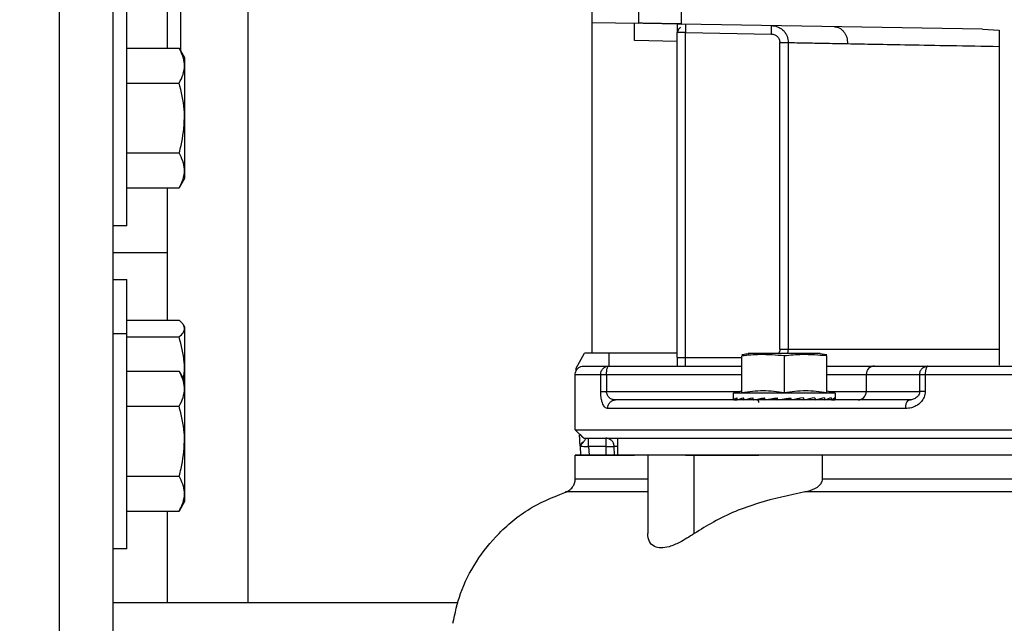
# Model space of a CAD drawing. Header units: inches. Extents: x 170 to 312, y 215 to 248.
# Tile 274 of 410: x 255.771 to 256.057, y 224.111 to 224.286. Entities that reach past the tile are written whole.
import ezdxf

# ---------------------------------------------------------------- set-up
doc = ezdxf.new("R2010")
doc.units = ezdxf.units.IN
doc.header["$LTSCALE"] = 0.25
doc.header["$MEASUREMENT"] = 0
doc.layers.add('ANNOTATIONS', color=1, linetype='Continuous')
doc.layers.add('STANDARD MOTOR RH', color=7, linetype='Continuous')
doc.styles.add('ARIAL', font='arial.ttf', dxfattribs={"height": 0.09375})
doc.dimstyles.new('STANDARD$0', dxfattribs={"dimtxt": 0.09375, "dimasz": 0.09375, "dimexe": 0.03125, "dimexo": 0.046875, "dimgap": 0.09, "dimtad": 0, "dimtih": 1, "dimtoh": 1, "dimdec": 4, "dimzin": 0, "dimdsep": 46, "dimtxsty": 'ARIAL', "dimcen": 0.09, "dimadec": 0, "dimazin": 0, "dimtfac": 1, "dimtdec": 4, "dimtofl": 0, "dimtmove": 0, "dimatfit": 1, "dimfxl": 1, "dimtolj": 1, "dimtzin": 0, "dimarcsym": 0})

# ---------------------------------------------------------------- blocks, each defined once
blk = doc.blocks.new('*D199')
at = {"layer": 'ANNOTATIONS', "color": 0, "lineweight": -2, "transparency": 16777216}
for p, q in [((255.2899369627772, 223.5853893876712), (255.2899369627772, 225.1525490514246)), ((256.3835555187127, 224.5784115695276), (256.3835555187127, 225.1525490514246)), ((255.3836869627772, 225.1212990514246), (255.5516362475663, 225.1212990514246)), ((256.2898055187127, 225.1212990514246), (256.1218562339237, 225.1212990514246))]:
    blk.add_line(p, q, dxfattribs=at)
at = {"layer": 'ANNOTATIONS', "color": 0, "transparency": 16777216}
for points in [[(255.3836869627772, 225.1369240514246), (255.3836869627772, 225.1056740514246), (255.2899369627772, 225.1212990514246)], [(256.2898055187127, 225.1369240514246), (256.2898055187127, 225.1056740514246), (256.3835555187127, 225.1212990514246)]]:
    blk.add_solid(points, dxfattribs=at)
at = {"layer": 'defpoints', "color": 0, "transparency": 16777216}
for p in [(255.2899369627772, 225.1212990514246), (256.3835555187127, 224.5315365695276), (255.2899369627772, 223.5385143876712)]:
    blk.add_point(p, dxfattribs=at)
at = {"layer": 'ANNOTATIONS', "color": 0, "transparency": 16777216, "insert": (255.836746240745, 225.1212990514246), "char_height": 0.09375, "attachment_point": 5, "style": 'ARIAL'}
blk.add_mtext('\\A1;17 3/8"', dxfattribs=at)
blk = doc.blocks.new('*D210')
at = {"layer": 'ANNOTATIONS', "color": 0, "lineweight": -2, "transparency": 16777216}
for p, q in [((255.289938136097, 223.5853893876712), (255.289938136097, 225.5862628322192)), ((256.5133110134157, 225.0116590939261), (256.5133110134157, 225.5862628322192)), ((255.383688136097, 225.5550128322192), (255.7205284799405, 225.5550128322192)), ((256.4195610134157, 225.5550128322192), (256.0827206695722, 225.5550128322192))]:
    blk.add_line(p, q, dxfattribs=at)
at = {"layer": 'ANNOTATIONS', "color": 0, "transparency": 16777216}
for points in [[(255.383688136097, 225.5706378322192), (255.383688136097, 225.5393878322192), (255.289938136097, 225.5550128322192)], [(256.4195610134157, 225.5706378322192), (256.4195610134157, 225.5393878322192), (256.5133110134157, 225.5550128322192)]]:
    blk.add_solid(points, dxfattribs=at)
at = {"layer": 'defpoints', "color": 0, "transparency": 16777216}
for p in [(256.5133110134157, 225.5550128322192), (256.5133110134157, 224.9647840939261), (255.289938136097, 223.5385143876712)]:
    blk.add_point(p, dxfattribs=at)
at = {"layer": 'ANNOTATIONS', "color": 0, "transparency": 16777216, "insert": (255.9016245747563, 225.5550128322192), "char_height": 0.09375, "attachment_point": 5, "style": 'ARIAL'}
blk.add_mtext('\\A1;20"', dxfattribs=at)

msp = doc.modelspace()

# ---------------------------------------------------------------- linework, layer by layer
at = {"layer": 'STANDARD MOTOR RH'}
for p, q in [((255.7825007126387, 223.6947647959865), (255.7825007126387, 224.9760147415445)), ((255.7981256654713, 224.1010144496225), (255.7981256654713, 224.8822647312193)), ((255.9370897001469, 224.1889823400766), (255.9370897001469, 224.7007932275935)), ((255.8371881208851, 224.3106550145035), (255.8371881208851, 224.11663954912)), ((255.8137506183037, 224.3064668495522), (255.8137506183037, 224.2775439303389)), ((255.8176881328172, 224.2767754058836), (255.8176881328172, 224.3064668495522)), ((255.9506232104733, 224.2847410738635), (255.9506232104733, 224.2910981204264)), ((255.8020631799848, 224.2260146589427), (255.8020631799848, 224.2885144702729)), ((255.9629263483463, 224.2893803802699), (255.9629263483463, 224.284526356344)), ((255.9370897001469, 224.2849769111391), (255.9506232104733, 224.2847410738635)), ((256.0503646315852, 224.2829998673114), (255.9629263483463, 224.284526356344)), ((255.9641566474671, 224.2820436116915), (255.9616960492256, 224.2820436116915)), ((255.9616960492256, 224.1877515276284), (255.9616960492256, 224.2820436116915)), ((255.9641566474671, 224.1852910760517), (255.9641566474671, 224.2820436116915)), ((255.9641566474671, 224.2820436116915), (255.9891056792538, 224.2816083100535)), ((256.0503646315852, 224.2829998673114), (256.0551999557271, 224.2826965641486)), ((256.0551999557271, 224.2826965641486), (256.0551999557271, 224.1855175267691)), ((255.9616960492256, 224.2794969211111), (255.9493928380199, 224.2797116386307)), ((255.9915317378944, 224.2791478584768), (255.9939837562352, 224.2791478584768)), ((255.9915317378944, 224.1902125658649), (255.9915317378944, 224.2791478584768)), ((255.9939837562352, 224.2791478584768), (255.9939837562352, 224.1902125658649)), ((255.8020631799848, 224.2775439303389), (255.8172446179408, 224.2775439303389)), ((255.8172446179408, 224.2775439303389), (255.8188131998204, 224.2748271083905)), ((255.8188131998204, 224.2748271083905), (255.8188131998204, 224.2397020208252)), ((255.8020631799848, 224.2674041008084), (255.8172446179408, 224.2674041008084)), ((255.8020631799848, 224.2471250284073), (255.8172446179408, 224.2471250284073)), ((255.8188131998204, 224.2397020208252), (255.8172446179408, 224.2369851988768)), ((255.8020631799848, 224.2369851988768), (255.8172446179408, 224.2369851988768)), ((255.8137506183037, 224.2369851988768), (255.8137506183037, 224.1986246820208)), ((255.8020631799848, 224.2260146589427), (255.7981256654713, 224.2260146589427)), ((255.7981256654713, 224.218202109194), (255.8137506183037, 224.218202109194)), ((255.7981256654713, 224.2103895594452), (255.8020631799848, 224.2103895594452)), ((255.8020631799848, 224.1322646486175), (255.8020631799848, 224.2103895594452)), ((255.8020631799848, 224.1986246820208), (255.8172446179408, 224.1986246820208)), ((255.8184318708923, 224.1973621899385), (255.8188131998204, 224.1967021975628)), ((255.8188131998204, 224.1967021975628), (255.8188131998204, 224.1459520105)), ((255.7981256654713, 224.1947644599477), (255.8020631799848, 224.1947644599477)), ((255.8020631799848, 224.1937495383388), (255.8172446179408, 224.1937495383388)), ((255.9915317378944, 224.1902125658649), (256.0551999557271, 224.1902125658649)), ((255.9939837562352, 224.1902125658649), (255.993735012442, 224.188921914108)), ((255.9323937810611, 224.1846838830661), (255.9348752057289, 224.1889823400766)), ((255.9616960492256, 224.1889823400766), (255.9348752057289, 224.1889823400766)), ((255.9420110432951, 224.1852910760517), (255.9420110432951, 224.1889823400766)), ((255.9616960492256, 224.1877515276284), (255.9805075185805, 224.1877515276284)), ((255.9805075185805, 224.1775665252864), (255.9805075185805, 224.1882396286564)), ((256.0032683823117, 224.188921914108), (255.982353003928, 224.188921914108)), ((255.9928107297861, 224.1882396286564), (255.9928107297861, 224.1775665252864)), ((256.0031224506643, 224.1889442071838), (256.0051132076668, 224.188608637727)), ((256.0051138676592, 224.1775665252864), (256.0051138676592, 224.1882396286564)), ((255.9324351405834, 224.1838936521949), (255.9323937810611, 224.1846838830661)), ((255.9418871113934, 224.1852910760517), (255.9805075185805, 224.1852910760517)), ((256.0189553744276, 224.1852910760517), (256.0344773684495, 224.1852910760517)), ((255.8020631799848, 224.1837939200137), (255.8172446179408, 224.1837939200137)), ((255.8172446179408, 224.1837939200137), (255.8188131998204, 224.1810770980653)), ((255.818501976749, 224.1816162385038), (255.8188131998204, 224.1840068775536)), ((255.9321685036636, 224.1668365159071), (255.9321685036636, 224.1828306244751)), ((255.9321685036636, 224.1828306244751), (255.9395494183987, 224.1828306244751)), ((255.9395494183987, 224.1779091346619), (255.9395494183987, 224.1828306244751)), ((255.9412502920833, 224.1828306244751), (255.9412502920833, 224.1779091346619)), ((255.9412502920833, 224.1828306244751), (255.9805075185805, 224.1828306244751)), ((256.0051138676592, 224.1828306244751), (256.0321005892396, 224.1828306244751)), ((256.0165785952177, 224.1828306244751), (256.0165785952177, 224.1779091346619)), ((256.0321005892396, 224.1779091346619), (256.0321005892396, 224.1828306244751)), ((256.0337091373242, 224.1828306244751), (256.1259034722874, 224.1828306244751)), ((256.0337091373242, 224.1828306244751), (256.0337091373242, 224.1779091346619)), ((255.9395494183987, 224.1779091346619), (255.979883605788, 224.1779091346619)), ((255.9780469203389, 224.1774169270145), (255.9805075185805, 224.1780763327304)), ((255.9780469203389, 224.17579481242), (255.9780469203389, 224.1774169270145)), ((256.0075744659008, 224.1774169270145), (255.9780469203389, 224.1774169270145)), ((255.9811084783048, 224.1755501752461), (255.9791854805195, 224.1754627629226)), ((255.9838275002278, 224.1756000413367), (255.9811212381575, 224.1754627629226)), ((255.9871508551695, 224.1756686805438), (255.9838536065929, 224.1754627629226)), ((255.9864114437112, 224.175609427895), (255.9864807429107, 224.1756270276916)), ((255.9864580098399, 224.175625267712), (255.9864114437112, 224.175609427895)), ((255.9904544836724, 224.175752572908), (255.9871963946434, 224.1754627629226)), ((255.9897239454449, 224.175609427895), (255.9908388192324, 224.1758124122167)), ((255.9904544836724, 224.175752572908), (255.9897239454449, 224.175609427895)), ((255.9947070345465, 224.175752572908), (255.9938635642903, 224.175609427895)), ((255.9946216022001, 224.1761127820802), (255.994775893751, 224.1754627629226)), ((255.9967122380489, 224.175752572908), (255.9958974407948, 224.175609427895)), ((255.9966997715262, 224.1758071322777), (255.9967122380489, 224.175752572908)), ((255.9967122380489, 224.175752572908), (255.9984960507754, 224.1754627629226)), ((255.9995229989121, 224.1756604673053), (256.0018287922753, 224.1754627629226)), ((256.0045001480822, 224.1754627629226), (256.0023217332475, 224.1755730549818)), ((256.0024095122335, 224.1755935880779), (256.004547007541, 224.1754627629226)), ((256.0064359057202, 224.1754627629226), (256.0048000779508, 224.1755366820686)), ((256.0048266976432, 224.1755448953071), (256.0064653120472, 224.1754627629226)), ((256.0051138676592, 224.1780763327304), (256.0075744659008, 224.1774169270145)), ((256.0057378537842, 224.1779091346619), (256.0321005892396, 224.1779091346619)), ((256.0075744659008, 224.1774169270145), (256.0075744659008, 224.17579481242)), ((255.8020631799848, 224.1736540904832), (255.8172446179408, 224.1736540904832)), ((256.0279890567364, 224.1729882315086), (255.9415604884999, 224.1729882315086)), ((255.9430164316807, 224.1752756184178), (255.943864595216, 224.1754486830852)), ((255.943864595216, 224.1754486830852), (255.9433986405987, 224.1755237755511)), ((255.9434806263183, 224.1755102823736), (255.943864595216, 224.1754486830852)), ((255.9781682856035, 224.1754627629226), (255.9781782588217, 224.1754633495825)), ((255.9781783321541, 224.1754627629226), (255.9791814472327, 224.1755067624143)), ((255.9791560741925, 224.1754627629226), (255.9791854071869, 224.1754639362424)), ((255.9810744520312, 224.1754627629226), (255.981120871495, 224.175465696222)), ((255.9837925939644, 224.1754627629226), (255.9838526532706, 224.1754680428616)), ((256.0017677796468, 224.1754627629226), (256.0008077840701, 224.1755226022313)), ((256.0065489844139, 224.1755014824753), (256.007443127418, 224.1754627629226)), ((256.0065522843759, 224.1755032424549), (256.0074531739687, 224.1754627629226)), ((256.0285031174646, 224.1752773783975), (256.0294095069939, 224.1754844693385)), ((255.9346414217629, 224.1643637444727), (255.9321685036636, 224.1668365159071)), ((255.9321685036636, 224.1668365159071), (256.2274441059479, 224.1668365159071)), ((255.9410066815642, 224.1643760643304), (255.9410066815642, 224.1619150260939)), ((255.9420267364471, 224.1641543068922), (255.942053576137, 224.164154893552)), ((255.9444722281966, 224.1594539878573), (255.9444722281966, 224.1643748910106)), ((255.9337247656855, 224.1618006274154), (255.9335266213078, 224.1630683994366)), ((255.9336490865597, 224.1622259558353), (255.9335803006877, 224.1620440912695)), ((255.9335803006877, 224.1620440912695), (255.9337584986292, 224.1620341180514)), ((255.9335803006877, 224.1620440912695), (255.9337159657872, 224.1594539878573)), ((255.9410066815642, 224.1619150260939), (255.9360507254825, 224.1619150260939)), ((255.9360507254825, 224.1619150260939), (255.9361797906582, 224.1594539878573)), ((255.9410066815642, 224.1619150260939), (255.9410496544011, 224.1594539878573)), ((255.9435106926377, 224.1594539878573), (255.9434669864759, 224.1619578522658)), ((255.9321690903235, 224.1525349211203), (255.9321690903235, 224.1594539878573)), ((255.9531781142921, 224.1594534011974), (255.9531782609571, 224.136706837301)), ((255.9641573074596, 224.1594545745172), (255.9854285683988, 224.1594545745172)), ((255.966711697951, 224.136706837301), (255.966711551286, 224.1594534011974)), ((256.0038986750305, 224.1525343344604), (256.0038986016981, 224.1594534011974)), ((255.8020631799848, 224.1533750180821), (255.8172446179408, 224.1533750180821)), ((255.9531781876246, 224.1487990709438), (255.9294757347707, 224.1487990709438)), ((255.8188131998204, 224.1459520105), (255.8172446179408, 224.1432351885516)), ((255.8020631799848, 224.1432351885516), (255.8172446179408, 224.1432351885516)), ((255.8137506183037, 224.1432351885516), (255.8137506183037, 224.11663954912)), ((255.8020631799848, 224.1322646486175), (255.7981256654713, 224.1322646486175)), ((255.8982138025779, 224.11663954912), (255.7981256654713, 224.11663954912))]:
    msp.add_line(p, q, dxfattribs=at)
at = {"layer": 'STANDARD MOTOR RH', "flags": 128}
for points in [[(255.9891056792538, 224.2816083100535), (255.9891140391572, 224.2820881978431), (255.9891221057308, 224.2825498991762), (255.9891295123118, 224.2829752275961), (255.9891360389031, 224.2833477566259), (255.9891413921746, 224.2836539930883), (255.9891453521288, 224.2838810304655), (255.9891477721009, 224.2840212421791), (255.9891485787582, 224.2840687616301)], [(255.9909217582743, 224.1754627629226), (255.9921533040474, 224.1756792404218), (255.9933894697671, 224.1758963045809), (255.9946216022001, 224.1761127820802)], [(255.9430300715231, 224.1752814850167), (255.9434150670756, 224.1754011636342), (255.943864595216, 224.1754486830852)], [(255.9410066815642, 224.1619150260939), (255.9414867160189, 224.1619238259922), (255.9419482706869, 224.1619314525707), (255.9423735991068, 224.1619390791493), (255.9427464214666, 224.1619455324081), (255.943052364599, 224.1619508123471), (255.9432796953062, 224.1619549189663), (255.9434196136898, 224.1619572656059), (255.9434669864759, 224.1619578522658)], [(256.0684286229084, 224.1594534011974), (255.9326082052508, 224.1594534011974), (255.9321690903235, 224.1594539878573), (255.9493935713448, 224.1594539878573)], [(255.9472072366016, 224.1594534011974), (255.9454589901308, 224.1594539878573)], [(255.9321690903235, 224.1525349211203), (255.9326082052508, 224.1525343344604), (255.9531781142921, 224.1525343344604)], [(256.0038986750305, 224.1525343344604), (256.0684286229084, 224.1525343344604), (256.0798069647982, 224.1525349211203), (256.1557152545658, 224.1525349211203)], [(256.1608291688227, 224.1487996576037), (256.1081589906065, 224.1487996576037), (256.0968837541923, 224.1487990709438), (255.9987846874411, 224.1487990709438)]]:
    msp.add_lwpolyline(points, dxfattribs=at)
at = {"layer": 'STANDARD MOTOR RH'}
for centre, radius, start, end in [((256.0189976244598, 224.1828720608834), 0.002419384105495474, 91.0006148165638, 180.9813437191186), ((256.0141594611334, 224.1778678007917), 0.002419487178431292, 271.0013184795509, 0.9788733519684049), ((256.0303893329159, 224.1735275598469), 0.002460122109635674, 128.6564298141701, 192.6637102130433), ((255.9353260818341, 224.1663443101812), 0.001968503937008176, 208.2291229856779, 241.7708770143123), ((255.9410067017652, 224.1619151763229), 0.002460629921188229, 55.25901378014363, 90)]:
    msp.add_arc(centre, radius, start, end, dxfattribs=at)
at = {"layer": 'STANDARD MOTOR RH', "extrusion": (0, 0, -1)}
for centre, major_axis, ratio, start_param, end_param in [((255.9928107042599, 224.1757946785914), (-0.01476377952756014, 0), 0.175787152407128, 6.154890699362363, 6.406153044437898), ((255.9928107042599, 224.1837465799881), (0, 0.06223454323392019), 0.2372280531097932, 4.578884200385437, 4.589421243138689), ((255.9928107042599, 224.1757946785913), (-0.01476331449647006, -0.0006915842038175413), 0.1694362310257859, 0.1414418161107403, 0.3927041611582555), ((255.9928107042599, 224.1837465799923), (-0.004031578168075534, 0.06222774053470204), 0.2282368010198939, 4.593670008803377, 4.604207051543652), ((255.9928107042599, 224.1757946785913), (-0.01476241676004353, -0.001328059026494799), 0.15104183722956, 0.40889138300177, 0.6601537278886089), ((255.9928107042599, 224.1757946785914), (-0.01476241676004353, 0.001328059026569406), 0.1510418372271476, 5.617704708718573, 5.64960366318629), ((255.9928107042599, 224.1837465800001), (-0.007699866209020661, 0.06221501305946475), 0.2024732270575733, 4.60393748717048, 4.614474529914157), ((255.9928107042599, 224.1757946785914), (-0.01476201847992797, -0.001863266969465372), 0.1223802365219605, 0.6725492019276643, 0.9238115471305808), ((255.9928107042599, 224.1757946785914), (-0.01476201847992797, 0.001863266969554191), 0.1223802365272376, 5.354046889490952, 5.40473773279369), ((255.9928107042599, 224.1837465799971), (-0.01072885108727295, 0.0622099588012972), 0.163029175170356, 4.606993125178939, 4.617530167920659), ((255.9928107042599, 224.1757946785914), (-0.01476249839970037, -0.002264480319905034), 0.08588791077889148, 0.9320768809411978, 1.183339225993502), ((255.9928107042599, 224.1837465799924), (-0.0129570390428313, 0.06221708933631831), 0.1137473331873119, 4.602568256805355, 4.613105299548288), ((255.9928107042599, 224.1757946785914), (-0.01476336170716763, -0.002511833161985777), 0.04421959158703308, 1.188225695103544, 1.439488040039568), ((255.9928107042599, 224.1837465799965), (-0.01431068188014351, 0.06222894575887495), 0.05832561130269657, 4.592296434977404, 4.602833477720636), ((255.9928107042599, 224.1757946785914), (-0.01476336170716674, -0.002511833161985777), 0.04421959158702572, 4.335145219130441, 4.586407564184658), ((255.9928107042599, 224.1837465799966), (-0.01431068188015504, 0.06222894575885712), 0.05832561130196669, 1.70717629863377, 1.717713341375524), ((255.9928107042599, 224.1757946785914), (-0.01476249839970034, -0.002264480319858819), 0.08588791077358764, 4.078996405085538, 4.33025875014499), ((255.9928107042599, 224.1837465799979), (-0.01295703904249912, 0.06221708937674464), 0.1137473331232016, 1.717448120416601, 1.727985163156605), ((255.9928107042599, 224.1757946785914), (-0.01476201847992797, -0.001863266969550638), 0.1223802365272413, 3.819468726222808, 4.070731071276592), ((255.9928107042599, 224.1837465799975), (-0.01072885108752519, 0.0622099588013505), 0.1630291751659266, 1.721872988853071, 1.732410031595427), ((255.9928107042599, 224.1757946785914), (-0.01476241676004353, -0.001328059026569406), 0.151041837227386, 3.555810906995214, 3.807073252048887), ((255.9928107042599, 224.18374658), (-0.007699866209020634, 0.06221501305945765), 0.2024732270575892, 1.718817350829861, 1.729354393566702), ((255.9928107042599, 224.1757946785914), (-0.01476331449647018, -0.0006915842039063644), 0.1694362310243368, 3.288361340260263, 3.539623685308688), ((255.9928107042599, 224.183746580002), (-0.004031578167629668, 0.06222774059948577), 0.2282368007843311, 1.708549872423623, 1.719086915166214), ((255.9928107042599, 224.1757946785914), (-0.01476377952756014, 0), 0.1757871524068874, 3.141592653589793, 3.269887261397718)]:
    msp.add_ellipse(centre, major_axis=major_axis, ratio=ratio, start_param=start_param, end_param=end_param, dxfattribs=at)
at = {"layer": 'STANDARD MOTOR RH'}
for points, knots in [([(255.9493928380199, 224.2797116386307), (255.9493929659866, 224.2801174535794), (255.9493932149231, 224.2809068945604), (255.9493946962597, 224.2819986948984), (255.9493953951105, 224.2829195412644), (255.9493956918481, 224.2838518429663), (255.9493941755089, 224.2846085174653), (255.949393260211, 224.2847136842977), (255.9493928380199, 224.2847621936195)], [0, 0, 0, 0, 0.1548071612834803, 0.3011498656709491, 0.4389768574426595, 0.5684717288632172, 0.8009529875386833, 0.9999999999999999, 0.9999999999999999, 0.9999999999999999, 0.9999999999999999]), ([(255.9629263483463, 224.284526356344), (255.9628421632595, 224.2845277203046), (255.9627139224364, 224.2845297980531), (255.9619415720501, 224.2845437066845), (255.9609960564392, 224.2845592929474), (255.9597260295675, 224.2845828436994), (255.9582083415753, 224.2846085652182), (255.9567747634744, 224.2846340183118), (255.9553411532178, 224.2846577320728), (255.9538234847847, 224.2846852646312), (255.9525534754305, 224.2847068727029), (255.9516080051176, 224.2847241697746), (255.9508355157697, 224.284736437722), (255.9507073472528, 224.2847392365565), (255.9506232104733, 224.2847410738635)], [0, 0, 0, 0, 0.1212505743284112, 0.1847034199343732, 0.2498993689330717, 0.3548312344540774, 0.4224409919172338, 0.4999992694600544, 0.5775608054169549, 0.6451710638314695, 0.7500993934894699, 0.8152956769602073, 0.8787500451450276, 1, 1, 1, 1]), ([(255.9616960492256, 224.2845474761), (255.9616960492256, 224.2841532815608), (255.9616960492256, 224.2833646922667), (255.9616960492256, 224.2824840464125), (255.9616960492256, 224.2820436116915)], [0, 0, 0, 0, 0.4998730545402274, 1, 1, 1, 1]), ([(255.9616960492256, 224.2845474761), (255.961726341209, 224.2845469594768), (255.961789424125, 224.2845458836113), (255.9621895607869, 224.2845389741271), (255.962679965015, 224.2845305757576), (255.9629263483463, 224.284526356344)], [0, 0, 0, 0, 0.3149139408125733, 0.6558068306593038, 1, 1, 1, 1]), ([(255.9641170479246, 224.2843198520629), (255.9641170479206, 224.2843198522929), (255.9641170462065, 224.284319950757), (255.9641215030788, 224.2840639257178), (255.96412732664, 224.2837170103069), (255.9641370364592, 224.2831943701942), (255.9641470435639, 224.2826027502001), (255.9641533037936, 224.2822382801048), (255.9641566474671, 224.2820436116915)], [0, 0, 0, 0, 0.0004048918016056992, 0.1733247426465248, 0.3512048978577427, 0.6239300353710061, 0.7991359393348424, 1, 1, 1, 1]), ([(255.9618677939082, 224.2820436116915), (255.9619700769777, 224.2823986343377), (255.9621589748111, 224.283054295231), (255.9625741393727, 224.2834308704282), (255.9627645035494, 224.2836035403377)], [0, 0, 0, 0, 0.5414729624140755, 1, 1, 1, 1]), ([(255.9891056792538, 224.2816083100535), (255.9894246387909, 224.2815665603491), (255.9900623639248, 224.2814830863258), (255.9908628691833, 224.2809129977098), (255.9914225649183, 224.2801053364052), (255.9914953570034, 224.279466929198), (255.9915317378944, 224.2791478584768)], [0, 0, 0, 0, 0.2502223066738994, 0.5002924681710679, 0.7502502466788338, 1, 1, 1, 1]), ([(255.9891485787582, 224.2840687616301), (255.9895492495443, 224.2840334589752), (255.9902958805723, 224.2839676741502), (255.9914886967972, 224.2834928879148), (255.9924788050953, 224.2827721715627), (255.9932158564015, 224.2818434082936), (255.993818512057, 224.280709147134), (255.9939183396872, 224.2797659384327), (255.9939837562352, 224.2791478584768)], [0, 0, 0, 0, 0.1576049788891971, 0.2936894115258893, 0.5004798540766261, 0.6313506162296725, 0.7584258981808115, 0.9999999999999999, 0.9999999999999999, 0.9999999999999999, 0.9999999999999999]), ([(256.0073459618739, 224.28375079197), (256.007834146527, 224.2836776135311), (256.0085849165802, 224.2835650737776), (256.0094801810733, 224.2829458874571), (256.010094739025, 224.2823109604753), (256.0105869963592, 224.2815261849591), (256.011060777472, 224.280388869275), (256.0111339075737, 224.279444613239), (256.011181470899, 224.2788304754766)], [0, 0, 0, 0, 0.2395950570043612, 0.3684687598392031, 0.4999530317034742, 0.6314915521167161, 0.7603245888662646, 1, 1, 1, 1]), ([(255.9939837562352, 224.2791478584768), (255.9944679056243, 224.2791387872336), (255.9954452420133, 224.2791204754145), (255.999028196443, 224.2790543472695), (256.0040814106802, 224.2789606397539), (256.0088007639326, 224.2788741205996), (256.011181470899, 224.2788304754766)], [0, 0, 0, 0, 0.2431986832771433, 0.4909371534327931, 0.7432000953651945, 1, 1, 1, 1]), ([(256.011181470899, 224.2788304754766), (256.0137379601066, 224.2787829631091), (256.0190715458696, 224.2786838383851), (256.0291570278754, 224.2784969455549), (256.0411973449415, 224.278275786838), (256.050423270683, 224.2781059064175), (256.0551999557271, 224.2780179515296)], [0, 0, 0, 0, 0.2213453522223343, 0.4617912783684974, 0.7213446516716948, 1, 1, 1, 1]), ([(255.8188131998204, 224.2724740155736), (255.8188116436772, 224.2725943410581), (255.8187894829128, 224.2743078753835), (255.8179889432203, 224.2759847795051), (255.8172446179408, 224.2775439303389)], [0, 0, 0, 0, 0.07022064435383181, 1, 1, 1, 1]), ([(255.8172446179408, 224.2674041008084), (255.817682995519, 224.2682275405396), (255.8185678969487, 224.2698897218), (255.8187309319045, 224.2716073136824), (255.8188131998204, 224.2724740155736)], [0, 0, 0, 0, 0.4953970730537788, 1, 1, 1, 1]), ([(255.8188131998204, 224.2572648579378), (255.8187951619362, 224.2580766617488), (255.8187189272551, 224.2615076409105), (255.8178828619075, 224.2648514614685), (255.8172446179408, 224.2674041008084)], [0, 0, 0, 0, 0.2366099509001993, 1, 1, 1, 1]), ([(255.8172446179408, 224.2471250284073), (255.8174453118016, 224.2478418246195), (255.8183698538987, 224.2511439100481), (255.8186185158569, 224.254577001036), (255.8188131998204, 224.2572648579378)], [0, 0, 0, 0, 0.2170737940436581, 1, 1, 1, 1]), ([(255.8188131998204, 224.242055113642), (255.8188116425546, 224.2421752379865), (255.8187894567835, 224.2438866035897), (255.8179889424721, 224.2455647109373), (255.8172446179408, 224.2471250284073)], [0, 0, 0, 0, 0.07019209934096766, 1, 1, 1, 1]), ([(255.8172446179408, 224.2369851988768), (255.8176829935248, 224.2378085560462), (255.81856771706, 224.2394702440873), (255.8187308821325, 224.2411883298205), (255.8188131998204, 224.242055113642)], [0, 0, 0, 0, 0.4954944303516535, 1, 1, 1, 1]), ([(255.8188131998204, 224.1961871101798), (255.818811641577, 224.1962448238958), (255.8187894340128, 224.19706734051), (255.817988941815, 224.1978743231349), (255.8172446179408, 224.1986246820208)], [0, 0, 0, 0, 0.0701672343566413, 1, 1, 1, 1]), ([(255.8172446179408, 224.1937495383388), (255.8176829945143, 224.1941452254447), (255.8185678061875, 224.1949438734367), (255.8187309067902, 224.1957701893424), (255.8188131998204, 224.1961871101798)], [0, 0, 0, 0, 0.4954461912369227, 1, 1, 1, 1]), ([(255.8188131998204, 224.1840068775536), (255.8187951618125, 224.184786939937), (255.8187189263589, 224.1880837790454), (255.8178828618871, 224.1912967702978), (255.8172446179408, 224.1937495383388)], [0, 0, 0, 0, 0.2366091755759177, 1, 1, 1, 1]), ([(255.9915317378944, 224.1902125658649), (255.9915093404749, 224.1898815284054), (255.9914771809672, 224.1894062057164), (255.9911954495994, 224.1890346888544), (255.9911099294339, 224.188921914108)], [0, 0, 0, 0, 0.696447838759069, 1, 1, 1, 1]), ([(255.9616960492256, 224.1877515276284), (255.9616960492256, 224.1873197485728), (255.9616960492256, 224.1864562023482), (255.9616960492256, 224.18567944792), (255.9616960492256, 224.1852910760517)], [0, 0, 0, 0, 0.5000068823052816, 1, 1, 1, 1]), ([(255.9928107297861, 224.1882396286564), (255.9904370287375, 224.1884443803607), (255.9863333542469, 224.1887983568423), (255.9822351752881, 224.188405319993), (255.9805075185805, 224.1882396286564)], [0, 0, 0, 0, 0.5784330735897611, 1, 1, 1, 1]), ([(255.9805081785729, 224.1886098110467), (255.9805775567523, 224.1886234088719), (255.9812379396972, 224.1887528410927), (255.9819034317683, 224.1888538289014), (255.982499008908, 224.1889442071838)], [0, 0, 0, 0, 0.1050574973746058, 1, 1, 1, 1]), ([(256.0051138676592, 224.1882396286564), (256.0027402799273, 224.1884443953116), (255.9986371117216, 224.1887983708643), (255.9945384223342, 224.188405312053), (255.9928107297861, 224.1882396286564)], [0, 0, 0, 0, 0.5784768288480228, 1, 1, 1, 1]), ([(255.9321729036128, 224.1826827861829), (255.9321781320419, 224.1829161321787), (255.9321890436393, 224.1834031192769), (255.9324817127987, 224.1841096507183), (255.9330094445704, 224.1847457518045), (255.9337588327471, 224.1852037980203), (255.9343467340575, 224.1852627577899), (255.9346291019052, 224.1852910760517)], [0, 0, 0, 0, 0.1741697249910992, 0.3634877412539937, 0.5604695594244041, 0.7888943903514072, 1, 1, 1, 1]), ([(255.9346291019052, 224.1852910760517), (255.9347913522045, 224.1852910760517), (255.9351159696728, 224.1852910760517), (255.9375533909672, 224.1852910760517), (255.9404428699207, 224.1852910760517), (255.9418871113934, 224.1852910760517)], [0, 0, 0, 0, 0.3332499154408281, 0.6667398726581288, 1, 1, 1, 1]), ([(255.9395494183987, 224.1828306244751), (255.9395806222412, 224.1831402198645), (255.9396286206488, 224.1836164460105), (255.9399202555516, 224.184189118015), (255.9402218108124, 224.1845835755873), (255.9405965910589, 224.1849004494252), (255.941140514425, 224.1852082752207), (255.9415930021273, 224.1852584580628), (255.9418871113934, 224.1852910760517)], [0, 0, 0, 0, 0.2394574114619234, 0.3683384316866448, 0.5000348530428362, 0.6316077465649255, 0.7605513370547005, 1, 1, 1, 1]), ([(255.9412502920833, 224.1828306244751), (255.9412598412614, 224.1831530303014), (255.9412789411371, 224.1837978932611), (255.9414261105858, 224.1846113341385), (255.941636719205, 224.1851802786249), (255.9418036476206, 224.1852541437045), (255.9418871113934, 224.1852910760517)], [0, 0, 0, 0, 0.2500079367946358, 0.5000556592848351, 0.7500291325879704, 1, 1, 1, 1]), ([(256.0051138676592, 224.1852910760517), (256.0055277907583, 224.1852910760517), (256.0081382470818, 224.1852910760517), (256.0121052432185, 224.1852910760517), (256.0166119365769, 224.1852910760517), (256.0181742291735, 224.1852910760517), (256.0189553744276, 224.1852910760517)], [0, 0, 0, 0, 0.05910041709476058, 0.3727239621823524, 0.6863624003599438, 1, 1, 1, 1]), ([(256.0321005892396, 224.1828306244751), (256.0321363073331, 224.1831530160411), (256.0322077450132, 224.1837978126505), (256.0327574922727, 224.184611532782), (256.0335428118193, 224.18518016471), (256.0341658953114, 224.1852541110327), (256.0344773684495, 224.1852910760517)], [0, 0, 0, 0, 0.2500015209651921, 0.5000134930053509, 0.750061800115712, 1, 1, 1, 1]), ([(256.0344773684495, 224.1852910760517), (256.0343807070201, 224.1852584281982), (256.0342319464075, 224.1852081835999), (256.03405320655, 224.184900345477), (256.0339301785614, 224.1845840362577), (256.0338308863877, 224.1841887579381), (256.0337351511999, 224.1836165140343), (256.0337193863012, 224.1831402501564), (256.0337091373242, 224.1828306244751)], [0, 0, 0, 0, 0.2393625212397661, 0.3683756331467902, 0.5000491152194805, 0.6316010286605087, 0.7604987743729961, 1, 1, 1, 1]), ([(256.0344773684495, 224.1852910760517), (256.0393915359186, 224.1852910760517), (256.0492230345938, 224.1852910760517), (256.0644457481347, 224.1852910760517), (256.0798066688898, 224.1852910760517), (256.0951674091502, 224.1852910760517), (256.1103900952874, 224.1852910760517), (256.1202211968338, 224.1852910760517), (256.1251351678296, 224.1852910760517)], [0, 0, 0, 0, 0.1666354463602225, 0.3333781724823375, 0.5000002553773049, 0.6666342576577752, 0.833370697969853, 0.9999999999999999, 0.9999999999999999, 0.9999999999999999, 0.9999999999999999]), ([(255.8188131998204, 224.1787240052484), (255.8188116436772, 224.1788443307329), (255.8187894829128, 224.1805578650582), (255.8179889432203, 224.1822347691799), (255.8172446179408, 224.1837939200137)], [0, 0, 0, 0, 0.07022064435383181, 1, 1, 1, 1]), ([(255.9395494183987, 224.1828306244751), (255.9396267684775, 224.1828306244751), (255.9397814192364, 224.1828306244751), (255.9401811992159, 224.1828306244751), (255.9406720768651, 224.1828306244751), (255.9410575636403, 224.1828306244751), (255.9412502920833, 224.1828306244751)], [0, 0, 0, 0, 0.250098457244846, 0.5000371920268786, 0.7500379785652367, 1, 1, 1, 1]), ([(256.0321005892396, 224.1828306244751), (256.0321673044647, 224.1828306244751), (256.0323007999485, 224.1828306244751), (256.0326736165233, 224.1828306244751), (256.0331427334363, 224.1828306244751), (256.0335203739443, 224.1828306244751), (256.0337091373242, 224.1828306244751)], [0, 0, 0, 0, 0.2498603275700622, 0.4999642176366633, 0.7500574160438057, 1, 1, 1, 1]), ([(255.8172446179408, 224.1736540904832), (255.817682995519, 224.1744775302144), (255.8185678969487, 224.1761397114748), (255.8187309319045, 224.1778573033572), (255.8188131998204, 224.1787240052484)], [0, 0, 0, 0, 0.4953970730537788, 1, 1, 1, 1]), ([(255.9415604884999, 224.1729882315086), (255.9413495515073, 224.173029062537), (255.9409650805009, 224.1731034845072), (255.9403937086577, 224.1737418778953), (255.939935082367, 224.1747741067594), (255.9396104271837, 224.1762841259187), (255.9395699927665, 224.1773611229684), (255.9395494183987, 224.1779091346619)], [0, 0, 0, 0, 0.2106010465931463, 0.3838586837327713, 0.6274525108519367, 0.8104355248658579, 1, 1, 1, 1]), ([(255.9433986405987, 224.1755237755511), (255.9432430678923, 224.1755405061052), (255.9427887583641, 224.1755893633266), (255.9422261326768, 224.1759216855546), (255.9417542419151, 224.1763978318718), (255.9414782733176, 224.1768393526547), (255.9412886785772, 224.1773452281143), (255.9412627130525, 224.177726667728), (255.9412502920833, 224.1779091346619)], [0, 0, 0, 0, 0.1603370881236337, 0.4682226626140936, 0.619428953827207, 0.7498422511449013, 0.8803335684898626, 1, 1, 1, 1]), ([(255.9928107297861, 224.1775665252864), (255.9907798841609, 224.177819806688), (255.9866786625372, 224.1783312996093), (255.9825777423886, 224.1778230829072), (255.9805075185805, 224.1775665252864)], [0, 0, 0, 0, 0.4951806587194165, 1, 1, 1, 1]), ([(256.0051138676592, 224.1775665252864), (256.0030831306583, 224.1778198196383), (255.9989824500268, 224.1783312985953), (255.9948810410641, 224.1778230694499), (255.9928107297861, 224.1775665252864)], [0, 0, 0, 0, 0.4952194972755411, 1, 1, 1, 1]), ([(256.0337091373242, 224.1779091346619), (256.0336462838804, 224.1773611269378), (256.0335227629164, 224.1762841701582), (256.0325462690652, 224.1747741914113), (256.0312065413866, 224.1737415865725), (256.0295955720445, 224.1731036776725), (256.0285580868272, 224.17302912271), (256.0279890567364, 224.1729882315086)], [0, 0, 0, 0, 0.1895703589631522, 0.3725478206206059, 0.6161148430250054, 0.7894502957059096, 1, 1, 1, 1]), ([(256.0321005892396, 224.1779091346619), (256.0320846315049, 224.1777266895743), (256.032051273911, 224.1773453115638), (256.0318048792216, 224.1768389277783), (256.0314519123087, 224.1763986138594), (256.0308531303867, 224.175918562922), (256.0299643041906, 224.1755280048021), (256.029228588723, 224.1754755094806), (256.0288526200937, 224.1754486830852)], [0, 0, 0, 0, 0.1030411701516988, 0.2153943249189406, 0.327788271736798, 0.4579650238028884, 0.7230068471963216, 1, 1, 1, 1]), ([(256.0337091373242, 224.1779091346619), (256.0335203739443, 224.1779091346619), (256.0331427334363, 224.1779091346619), (256.0326736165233, 224.1779091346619), (256.0323007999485, 224.1779091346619), (256.0321673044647, 224.1779091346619), (256.0321005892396, 224.1779091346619)], [0, 0, 0, 0, 0.2499425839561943, 0.5000357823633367, 0.7501396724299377, 1, 1, 1, 1]), ([(255.8188131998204, 224.1635148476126), (255.8187951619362, 224.1643266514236), (255.8187189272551, 224.1677576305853), (255.8178828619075, 224.1711014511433), (255.8172446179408, 224.1736540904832)], [0, 0, 0, 0, 0.2366099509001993, 1, 1, 1, 1]), ([(255.9415604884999, 224.1729882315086), (255.9415912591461, 224.1732976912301), (255.9416385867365, 224.1737736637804), (255.9419258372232, 224.1743471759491), (255.9422238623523, 224.1747389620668), (255.9425905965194, 224.1750641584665), (255.9428754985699, 224.175205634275), (255.9430164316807, 224.1752756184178)], [0, 0, 0, 0, 0.3148929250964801, 0.4843292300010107, 0.657340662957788, 0.8304959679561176, 1, 1, 1, 1]), ([(256.0288526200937, 224.1754486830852), (256.0240736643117, 224.1754486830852), (256.0145157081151, 224.1754486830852), (256.0010766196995, 224.1754486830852), (255.9884913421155, 224.1754486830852), (255.9769573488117, 224.1754486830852), (255.9665825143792, 224.1754486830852), (255.957525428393, 224.1754486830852), (255.9497485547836, 224.1754486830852), (255.9458258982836, 224.1754486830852), (255.943864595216, 224.1754486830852)], [0, 0, 0, 0, 0.1249983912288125, 0.2499979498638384, 0.3750022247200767, 0.500004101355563, 0.6250056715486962, 0.7500039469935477, 0.8750035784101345, 1, 1, 1, 1]), ([(255.9854111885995, 224.1746871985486), (255.9854192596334, 224.1747330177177), (255.9854362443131, 224.1748294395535), (255.9854170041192, 224.1749830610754), (255.9853575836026, 224.1751369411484), (255.9852543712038, 224.1752743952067), (255.98511737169, 224.1753770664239), (255.9849658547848, 224.1754383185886), (255.9848622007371, 224.17544537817), (255.9848136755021, 224.1754486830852)], [0, 0, 0, 0, 0.1251107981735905, 0.2632830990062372, 0.4117610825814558, 0.5663493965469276, 0.7207137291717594, 0.8692532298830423, 1, 1, 1, 1]), ([(255.9335283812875, 224.1630337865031), (255.9335223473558, 224.1631483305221), (255.9334880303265, 224.1637997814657), (255.9334414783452, 224.1646906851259), (255.9334168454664, 224.1651613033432), (255.9334082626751, 224.1653252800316)], [0, 0, 0, 0, 0.1220420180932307, 0.6940946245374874, 1, 1, 1, 1]), ([(255.9346291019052, 224.1643760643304), (255.9348687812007, 224.1643760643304), (255.9353481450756, 224.1643760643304), (255.9392047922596, 224.1643760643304), (255.9452884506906, 224.1643760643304), (255.9537216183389, 224.1643760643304), (255.9642994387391, 224.1643760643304), (255.976857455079, 224.1643760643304), (255.9911750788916, 224.1643760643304), (256.0070099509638, 224.1643760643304), (256.0240907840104, 224.1643760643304), (256.0421239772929, 224.1643760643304), (256.0608027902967, 224.1643760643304), (256.073471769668, 224.1643760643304), (256.0798063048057, 224.1643760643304)], [0, 0, 0, 0, 0.08333205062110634, 0.1666659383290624, 0.2499992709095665, 0.333333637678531, 0.4166659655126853, 0.4999975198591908, 0.5833329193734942, 0.6666666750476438, 0.7499991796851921, 0.8333335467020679, 0.9166661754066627, 1, 1, 1, 1]), ([(255.9348838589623, 224.1636920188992), (255.9349271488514, 224.1637479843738), (255.9350868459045, 224.1639544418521), (255.9351759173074, 224.1642137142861), (255.9352318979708, 224.1642662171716), (255.9352508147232, 224.1642839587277)], [0, 0, 0, 0, 0.1975722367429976, 0.72884695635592, 1, 1, 1, 1]), ([(255.9360510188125, 224.1619150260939), (255.9360510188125, 224.1622392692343), (255.9360510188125, 224.1628878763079), (255.9360510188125, 224.1636737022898), (255.9360510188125, 224.1641313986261), (255.9360510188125, 224.1641935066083), (255.9360510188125, 224.1641959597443)], [0, 0, 0, 0, 0.328839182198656, 0.6578008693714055, 0.9864838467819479, 1, 1, 1, 1]), ([(255.8172446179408, 224.1533750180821), (255.8174453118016, 224.1540918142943), (255.8183698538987, 224.1573938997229), (255.8186185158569, 224.1608269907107), (255.8188131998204, 224.1635148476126)], [0, 0, 0, 0, 0.2170737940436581, 1, 1, 1, 1]), ([(255.9336864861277, 224.1622482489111), (255.9337130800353, 224.1623178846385), (255.9337971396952, 224.1625379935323), (255.9344317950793, 224.1629981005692), (255.9347439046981, 224.1634771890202), (255.9348838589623, 224.1636920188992)], [0, 0, 0, 0, 0.2033536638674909, 0.6427727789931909, 0.9999999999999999, 0.9999999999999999, 0.9999999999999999, 0.9999999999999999]), ([(255.9337584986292, 224.1620341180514), (255.9338285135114, 224.1620304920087), (255.9339704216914, 224.162023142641), (255.9343592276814, 224.1620034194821), (255.9348660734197, 224.1619755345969), (255.9354755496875, 224.1619445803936), (255.9358504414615, 224.1619253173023), (255.9360507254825, 224.1619150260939)], [0, 0, 0, 0, 0.167488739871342, 0.3394710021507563, 0.6164081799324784, 0.7950680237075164, 1, 1, 1, 1]), ([(255.9337668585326, 224.1620135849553), (255.9339110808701, 224.1625028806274), (255.934055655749, 224.1629933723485), (255.9344367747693, 224.1633140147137), (255.9344377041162, 224.1633147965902)], [0, 0, 0, 0, 0.9975615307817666, 1, 1, 1, 1]), ([(255.9434669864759, 224.1619578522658), (255.9434243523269, 224.1622739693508), (255.9433390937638, 224.1629061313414), (255.942813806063, 224.1636888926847), (255.9423049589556, 224.1639740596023), (255.9420744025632, 224.1641032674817)], [0, 0, 0, 0, 0.3535998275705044, 0.7071189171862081, 1, 1, 1, 1]), ([(255.9444722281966, 224.1619689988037), (255.9442295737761, 224.1619678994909), (255.943592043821, 224.1619650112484), (255.9435148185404, 224.1619605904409), (255.9434669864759, 224.1619578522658)], [0, 0, 0, 0, 0.3806165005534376, 1, 1, 1, 1]), ([(255.8188131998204, 224.1483051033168), (255.8188116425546, 224.1484252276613), (255.8187894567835, 224.1501365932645), (255.8179889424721, 224.1518147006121), (255.8172446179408, 224.1533750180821)], [0, 0, 0, 0, 0.07019209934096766, 1, 1, 1, 1]), ([(255.9293349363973, 224.1487550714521), (255.9297771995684, 224.1489362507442), (255.9306867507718, 224.1493088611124), (255.9316060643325, 224.1503748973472), (255.9321159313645, 224.1515479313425), (255.9321498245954, 224.1523111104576), (255.932166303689, 224.1526821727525)], [0, 0, 0, 0, 0.2731168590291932, 0.5616876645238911, 0.7868898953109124, 1, 1, 1, 1]), ([(255.9987846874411, 224.1487990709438), (255.9997911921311, 224.1490466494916), (256.0013296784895, 224.1494250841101), (256.0029159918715, 224.1505107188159), (256.0036174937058, 224.1513870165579), (256.0038724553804, 224.1520434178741), (256.0038923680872, 224.1524162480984), (256.0038986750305, 224.1525343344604)], [0, 0, 0, 0, 0.4552347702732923, 0.6958462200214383, 0.8349869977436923, 0.9477355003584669, 1, 1, 1, 1]), ([(255.8172446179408, 224.1432351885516), (255.8176829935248, 224.144058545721), (255.81856771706, 224.145720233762), (255.8187308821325, 224.1474383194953), (255.8188131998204, 224.1483051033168)], [0, 0, 0, 0, 0.4954944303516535, 1, 1, 1, 1]), ([(255.8966585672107, 224.1106626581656), (255.8972905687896, 224.1135657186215), (255.8986587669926, 224.1198504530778), (255.9032517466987, 224.1287767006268), (255.910159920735, 224.1374418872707), (255.9192888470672, 224.144784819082), (255.9268004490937, 224.1476954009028), (255.930483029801, 224.1491223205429)], [0, 0, 0, 0, 0.165151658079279, 0.3575310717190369, 0.55288135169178, 0.7807990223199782, 1, 1, 1, 1]), ([(255.9987846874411, 224.1487990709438), (255.9942669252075, 224.147830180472), (255.985130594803, 224.1458707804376), (255.9743769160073, 224.1415045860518), (255.9685426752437, 224.1378528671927), (255.966711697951, 224.136706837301)], [0, 0, 0, 0, 0.401624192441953, 0.8122099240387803, 1, 1, 1, 1]), ([(255.966711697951, 224.136706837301), (255.9652948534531, 224.1357927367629), (255.9628588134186, 224.1342210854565), (255.9595054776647, 224.1327910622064), (255.9569576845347, 224.1323807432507), (255.954919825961, 224.1328800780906), (255.9534562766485, 224.1343618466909), (255.9532757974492, 224.1358841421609), (255.9531782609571, 224.136706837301)], [0, 0, 0, 0, 0.2175789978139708, 0.3740926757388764, 0.5058421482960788, 0.6376972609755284, 0.8042004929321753, 1, 1, 1, 1])]:
    msp.add_open_spline(points, degree=3, knots=knots, dxfattribs=at)

# ---------------------------------------------------------------- dimensions: what is measured, and where the dimension line sits
at = {"layer": 'ANNOTATIONS'}
dim = msp.add_linear_dim(base=(256.5133110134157, 225.5550128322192), p1=(255.289938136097, 223.5385143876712), p2=(256.5133110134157, 224.9647840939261), angle=180, text='20"', dimstyle='STANDARD$0', dxfattribs=at)
dim.commit()
dim.dimension.update_dxf_attribs({"geometry": '*D210', "text_midpoint": (255.9016245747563, 225.5550128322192), "dimtype": 160})
dim = msp.add_linear_dim(base=(255.2899369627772, 225.1212990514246), p1=(256.3835555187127, 224.5315365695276), p2=(255.2899369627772, 223.5385143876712), text='17 3/8"', dimstyle='STANDARD$0', dxfattribs=at)
dim.commit()
dim.dimension.update_dxf_attribs({"geometry": '*D199', "text_midpoint": (255.836746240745, 225.1212990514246), "dimtype": 160})

doc.saveas('drawing.dxf')
